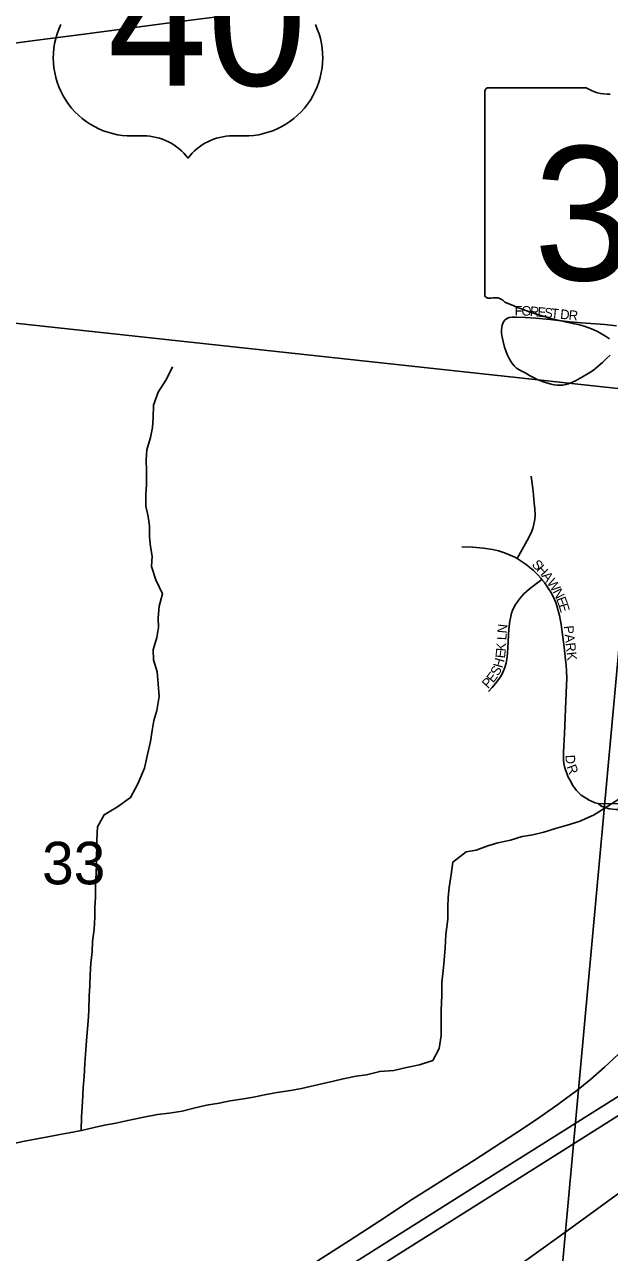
# Model space of a CAD drawing. Extents: x 0 to 680, y 0 to 440.
# Drawn here: x 247.17 to 256.19, y 293.89 to 312.81 of the extents above; entities that cross this region are included whole.
import ezdxf

# ---------------------------------------------------------------- set-up
doc = ezdxf.new("R2010")
doc.units = 0
for name, color, linetype in [('GM_X_County_Road', 7, 'Continuous'), ('GM_X_Minor_River', 7, 'Continuous'), ('GM_X_Section', 7, 'Continuous'), ('GM_X_Section_Text', 7, 'Continuous'), ('GM_X_State_Location', 7, 'Continuous'), ('GM_X_State_Route', 7, 'Continuous'), ('GM_X_State_Shield', 7, 'Continuous'), ('GM_X_Township_Subdivision', 7, 'Continuous'), ('GM_X_Township_Subdivision_Text', 7, 'Continuous'), ('GM_X_US_Location', 7, 'Continuous'), ('GM_X_US_Route', 7, 'Continuous'), ('GM_X_US_Shield', 7, 'Continuous')]:
    doc.layers.add(name, color=color, linetype=linetype)

msp = doc.modelspace()

# ---------------------------------------------------------------- linework, layer by layer
at = {"layer": 'GM_X_County_Road'}
for points in [[(251.195, 293.448), (252.179, 294.076), (252.643, 294.378), (253.151, 294.712), (254.095, 295.31), (254.831, 295.784), (255.113, 295.974), (255.391, 296.171), (255.702, 296.404), (255.891, 296.556), (256.11, 296.748), (256.467, 297.077), (256.727, 297.331), (257.89, 298.473), (258.515, 299.087), (258.708, 299.29)], [(253.84, 293.005), (255.496, 294.2), (256.323, 294.801), (257.03, 295.317), (257.501, 295.662), (258.527, 296.401), (259.042, 296.769), (259.205, 296.877), (259.372, 296.978), (259.585, 297.095), (260.019, 297.317), (261.148, 297.887), (261.583, 298.104), (261.71, 298.174), (261.75, 298.201), (261.787, 298.23), (261.821, 298.262), (261.85, 298.298), (261.871, 298.338), (261.886, 298.39), (261.894, 298.454), (261.899, 298.544)]]:
    msp.add_lwpolyline(points, dxfattribs=at)
at = {"layer": 'GM_X_Minor_River'}
for points in [[(248.038, 295.771), (248.047, 295.98), (248.061, 296.212), (248.07, 296.426), (248.084, 296.604), (248.098, 296.8), (248.113, 297.02), (248.127, 297.216), (248.148, 297.453), (248.156, 297.614), (248.165, 297.845), (248.173, 298), (248.181, 298.166), (248.189, 298.35), (248.209, 298.523), (248.217, 298.683), (248.243, 298.873), (248.251, 299.057), (248.253, 299.206), (248.261, 299.366), (248.263, 299.58), (248.271, 299.728), (248.279, 299.883), (248.284, 300.251), (248.292, 300.448), (248.395, 300.636), (248.599, 300.759), (248.803, 300.899), (248.913, 301.112), (249.017, 301.354), (249.061, 301.562), (249.111, 301.763), (249.137, 301.935), (249.163, 302.09), (249.206, 302.244), (249.244, 302.457), (249.229, 302.653), (249.213, 302.838), (249.156, 303.023), (249.152, 303.178), (249.208, 303.367), (249.234, 303.521), (249.23, 303.67), (249.244, 303.848), (249.294, 304.038), (249.189, 304.253), (249.126, 304.462), (249.134, 304.622), (249.107, 304.771), (249.096, 304.92), (249.093, 305.081), (249.071, 305.229), (249.037, 305.39), (249.039, 305.563), (249.047, 305.723), (249.05, 305.931), (249.04, 306.104), (249.054, 306.258), (249.109, 306.448), (249.141, 306.602), (249.149, 306.75), (249.157, 306.947), (249.225, 307.148), (249.358, 307.348), (249.45, 307.537)], [(247.001, 295.571), (247.168, 295.605), (247.525, 295.672), (247.686, 295.705), (247.853, 295.733), (248.044, 295.772), (248.241, 295.818), (248.402, 295.851), (248.575, 295.885), (248.759, 295.924), (248.98, 295.969), (249.218, 296.014), (249.397, 296.036), (249.6, 296.069), (249.778, 296.114), (249.975, 296.159), (250.166, 296.193), (250.339, 296.226), (250.512, 296.254), (250.696, 296.281), (250.893, 296.327), (251.06, 296.354), (251.268, 296.388), (251.435, 296.415), (251.704, 296.477), (251.93, 296.528), (252.079, 296.568), (252.282, 296.607), (252.437, 296.629), (252.645, 296.68), (252.86, 296.695), (253.056, 296.741), (253.259, 296.78), (253.462, 296.849), (253.56, 297.032), (253.592, 297.233), (253.589, 297.453), (253.591, 297.62), (253.599, 297.857), (253.602, 298.054), (253.622, 298.232), (253.636, 298.392), (253.65, 298.582), (253.664, 298.79), (253.691, 299.027), (253.693, 299.212), (253.701, 299.366), (253.715, 299.514), (253.747, 299.716), (253.773, 299.906), (253.977, 300.064), (254.132, 300.092), (254.312, 300.155), (254.467, 300.201), (254.658, 300.246), (254.842, 300.298), (255.003, 300.325), (255.176, 300.365), (255.355, 300.422), (255.534, 300.474), (255.719, 300.531), (255.941, 300.629), (256.102, 300.734), (256.33, 300.874)]]:
    msp.add_lwpolyline(points, dxfattribs=at)
at = {"layer": 'GM_X_Section'}
for points in [[(242.354, 324.989), (257.365, 323.612), (256.695, 307.161), (240.712, 308.891)], [(240.712, 308.891), (256.695, 307.161), (255.254, 291.464), (239.202, 292.94)], [(256.695, 307.161), (271.613, 305.928), (270.277, 290.122), (255.254, 291.464)]]:
    msp.add_lwpolyline(points, close=True, dxfattribs=at)
at = {"layer": 'GM_X_State_Route'}
for points in [[(249.93, 292.271), (252.852, 294.109), (253.757, 294.68), (254.62, 295.225), (256.019, 296.106), (256.842, 296.624), (257.664, 297.144), (258.405, 297.609), (259.845, 298.516), (260.338, 298.825), (260.627, 299.007), (260.926, 299.195), (261.245, 299.396), (261.697, 299.681), (263.52, 300.832), (263.954, 301.106), (264.078, 301.183), (264.972, 301.748), (265.77, 302.244), (266.588, 302.765), (267.699, 303.466), (268.521, 303.985), (269.386, 304.529)], [(246.037, 289.511), (247.409, 290.378), (248.808, 291.257), (250.222, 292.152), (251.187, 292.756), (252.474, 293.574), (253.889, 294.465), (255.418, 295.43), (256.829, 296.32), (258.318, 297.254), (259.669, 298.11), (260.507, 298.635)]]:
    msp.add_lwpolyline(points, dxfattribs=at)
at = {"layer": 'GM_X_State_Shield'}
for p, q in [((255.827, 311.837), (254.316, 311.837)), ((254.266, 311.783), (254.266, 308.651))]:
    msp.add_line(p, q, dxfattribs=at)
for centre, major_axis, start_param, end_param in [((254.325, 311.79), (0.0598, 0), 1.712693, 3.28349), ((256.187, 312.201), (0.58, 0), 4.042523, 4.731795), ((254.325, 308.644), (0.0603, 0), 3.00124, 4.508301), ((254.334, 308.964), (0.46, 0), 4.665946, 4.897461), ((254.428, 308.47), (0.166, 0), 0.519207, 1.627899), ((256.523, 311.284), (3.951, 0), 4.195997, 4.488961), ((255.345, 307.243), (1.236, 0), 0.823519, 1.323587)]:
    msp.add_ellipse(centre, major_axis=major_axis, ratio=0.8, start_param=start_param, end_param=end_param, dxfattribs=at)
at = {"layer": 'GM_X_Township_Subdivision'}
for points in [[(256.292, 308.171), (256.116, 308.188), (255.754, 308.213), (255.576, 308.232), (255.272, 308.265), (255.048, 308.288), (254.889, 308.298), (254.754, 308.304), (254.689, 308.305), (254.641, 308.297), (254.604, 308.282), (254.572, 308.258), (254.55, 308.23), (254.531, 308.178), (254.519, 308.107), (254.521, 308.056), (254.531, 307.996), (254.546, 307.926), (254.568, 307.842), (254.588, 307.782), (254.609, 307.726), (254.639, 307.664), (254.676, 307.604), (254.714, 307.555), (254.754, 307.519), (254.804, 307.488), (254.885, 307.443), (254.963, 307.4), (255.014, 307.371), (255.072, 307.344), (255.128, 307.323), (255.18, 307.302), (255.236, 307.284), (255.285, 307.27), (255.333, 307.259), (255.379, 307.254), (255.426, 307.253), (255.468, 307.257), (255.515, 307.264), (255.553, 307.276), (255.592, 307.291), (255.66, 307.323), (255.77, 307.381), (255.857, 307.435), (255.937, 307.487), (256.01, 307.545), (256.077, 307.603), (256.142, 307.664), (256.198, 307.716)], [(254.762, 304.583), (254.79, 304.632), (254.918, 304.86), (254.976, 304.979), (255.004, 305.048), (255.022, 305.114), (255.035, 305.183), (255.04, 305.259), (255.036, 305.351), (255.027, 305.434), (255.007, 305.621), (254.977, 305.852)], [(254.762, 304.583), (254.724, 304.606), (254.657, 304.637), (254.568, 304.672), (254.476, 304.7), (254.383, 304.722), (254.241, 304.742), (254.079, 304.756), (253.908, 304.766)], [(255.141, 304.261), (255.125, 304.282), (255.081, 304.331), (255.013, 304.398), (254.903, 304.49), (254.824, 304.545), (254.762, 304.583)], [(254.321, 302.533), (254.376, 302.594), (254.451, 302.681), (254.507, 302.761), (254.541, 302.826), (254.572, 302.905), (254.591, 302.969), (254.604, 303.035), (254.613, 303.126), (254.617, 303.205), (254.635, 303.498), (254.647, 303.616), (254.663, 303.692), (254.677, 303.739), (254.692, 303.781), (254.713, 303.83), (254.737, 303.874), (254.768, 303.917), (254.805, 303.966), (254.867, 304.037), (254.947, 304.112), (255.059, 304.201), (255.121, 304.246), (255.141, 304.261)], [(256.012, 300.806), (255.964, 300.82), (255.918, 300.838), (255.874, 300.86), (255.831, 300.884), (255.79, 300.911), (255.751, 300.939), (255.713, 300.971), (255.678, 301.008), (255.621, 301.088), (255.572, 301.172), (255.55, 301.216), (255.531, 301.262), (255.508, 301.326), (255.493, 301.378), (255.484, 301.426), (255.479, 301.479), (255.478, 301.599), (255.492, 301.889), (255.519, 302.512), (255.527, 302.745), (255.524, 302.845), (255.516, 302.944), (255.509, 303.022), (255.486, 303.215), (255.44, 303.565), (255.415, 303.706), (255.392, 303.799), (255.362, 303.89), (255.326, 303.979), (255.283, 304.064), (255.232, 304.144), (255.183, 304.212), (255.141, 304.261)], [(257.471, 300.845), (257.434, 300.842), (257.374, 300.836), (257.162, 300.828), (257.011, 300.824), (256.764, 300.82), (256.511, 300.812), (256.349, 300.806), (256.112, 300.805), (256.012, 300.806)], [(257.5, 300.742), (257.456, 300.741), (257.376, 300.74), (257.172, 300.732), (257.01, 300.725), (256.816, 300.722), (256.428, 300.715), (256.282, 300.717), (256.185, 300.728), (256.11, 300.745), (256.053, 300.772), (256.012, 300.806)]]:
    msp.add_lwpolyline(points, dxfattribs=at)
at = {"layer": 'GM_X_US_Route'}
msp.add_lwpolyline([(245.936, 312.383), (247.322, 312.564), (248.046, 312.659), (249.365, 312.834), (250.215, 312.943), (250.986, 313.045), (252.428, 313.235), (252.481, 313.242), (253.155, 313.332), (254.554, 313.516), (255.374, 313.625)], dxfattribs=at)
at = {"layer": 'GM_X_US_Shield'}
for p, q in [((248.828, 311.096), (249, 311.096)), ((250.376, 311.096), (250.548, 311.096))]:
    msp.add_line(p, q, dxfattribs=at)
for centre, radius, start, end in [((248.815, 312.299), 1.204, 154.8319, 270.6383), ((250.561, 312.299), 1.204, 269.3617, 25.1681), ((249, 310.236), 0.86, 36.8699, 90), ((250.376, 310.236), 0.86, 90, 143.1301)]:
    msp.add_arc(centre, radius, start, end, dxfattribs=at)

# ---------------------------------------------------------------- texts
at = {"layer": 'GM_X_Section_Text'}
msp.add_text('33', height=0.6552, rotation=0, dxfattribs=at).set_placement((247.438, 299.563))
at = {"layer": 'GM_X_State_Location'}
msp.add_text('369', height=0.00296, rotation=0, dxfattribs=at).set_placement((255.74, 309.793))
at = {"layer": 'GM_X_State_Shield'}
msp.add_text('369', height=2.0637, dxfattribs=at).set_placement((255.016, 308.872))
at = {"layer": 'GM_X_Township_Subdivision_Text'}
for s, height, rotation, p in [('F', 0.148, 359.8224, (254.723, 308.329)), ('O', 0.148, 357.3439, (254.826, 308.329)), ('R', 0.148, 354.5286, (254.954, 308.323)), ('E', 0.148, 354.3764, (255.071, 308.312)), ('S', 0.148, 354.3891, (255.175, 308.302)), ('T', 0.148, 354.3764, (255.279, 308.292)), ('D', 0.148, 354.3721, (255.421, 308.278)), ('R', 0.148, 354.3812, (255.551, 308.265)), ('S', 0.148, 312.1101, (254.979, 304.485)), ('H', 0.148, 312.8019, (255.05, 304.406)), ('A', 0.148, 307.53, (255.136, 304.313)), ('W', 0.148, 303.6015, (255.214, 304.212)), ('N', 0.148, 296.653, (255.306, 304.075)), ('E', 0.148, 290.3706, (255.362, 303.962)), ('E', 0.148, 287.2815, (255.398, 303.866)), ('N', 0.148, 84.1546, (254.601, 303.425)), ('PARK', 0.1482, 276.1667, (255.481, 303.543)), ('L', 0.148, 86.9384, (254.596, 303.323)), ('E', 0.148, 83.9424, (254.573, 303.041)), ('K', 0.148, 85.6123, (254.584, 303.149)), ('S', 0.148, 62.2985, (254.471, 302.764)), ('H', 0.148, 74.281, (254.532, 302.888)), ('P', 0.148, 47.2705, (254.313, 302.57)), ('E', 0.148, 52.9844, (254.394, 302.659)), ('D', 0.148, 272.3395, (255.507, 301.556)), ('R', 0.148, 290.3248, (255.523, 301.377))]:
    msp.add_text(s, height=height, rotation=rotation, dxfattribs=at).set_placement(p)
at = {"layer": 'GM_X_US_Location'}
msp.add_text('40', height=0.00296, rotation=0, dxfattribs=at).set_placement((249.075, 312.271))
at = {"layer": 'GM_X_US_Shield'}
msp.add_text('40', height=2.0637, dxfattribs=at).set_placement((248.448, 311.87))

doc.saveas('drawing.dxf')
